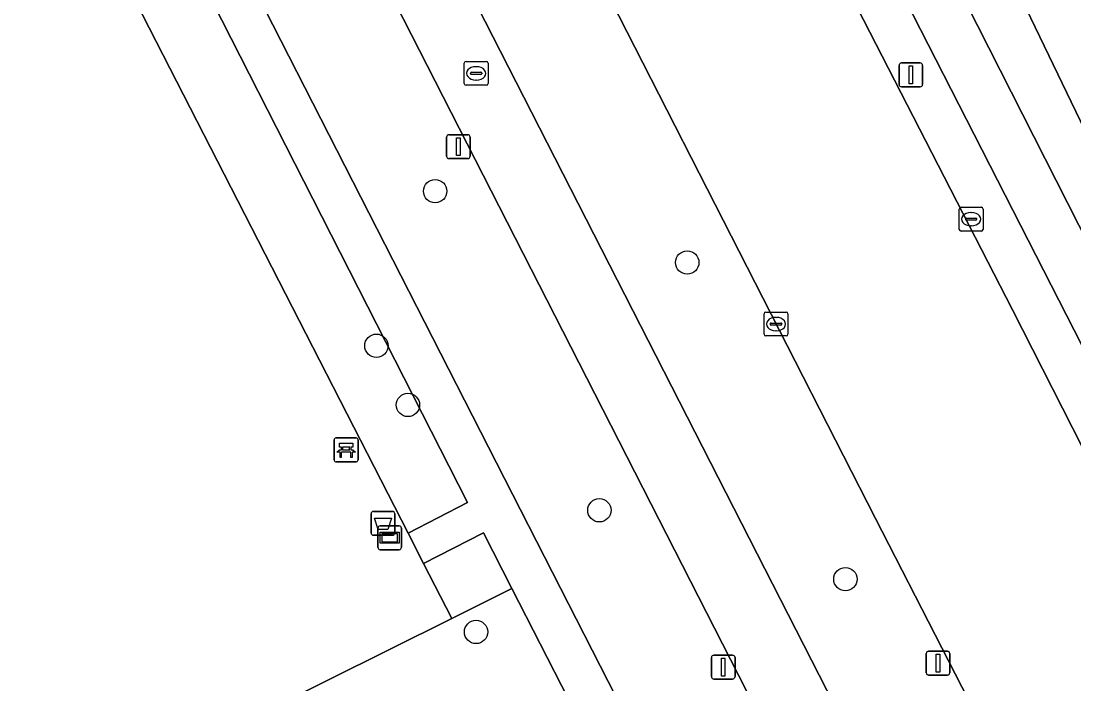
# Model space of a CAD drawing. Extents: x 159352 to 160617, y 385888 to 387323.
# Drawn here: x 159671.65 to 159715.77, y 386670.51 to 386698.3 of the extents above; entities that cross this region are included whole.
import ezdxf

# ---------------------------------------------------------------- set-up
doc = ezdxf.new("R2010")
doc.units = 0
for name, color, linetype in [('IMGEO_Afvalbak', 7, 'Continuous'), ('IMGEO_Bank', 7, 'Continuous'), ('IMGEO_Berm_groen', 7, 'Continuous'), ('IMGEO_Boom', 7, 'Continuous'), ('IMGEO_Fietspad_gesloten', 7, 'Continuous'), ('IMGEO_Gemengd_bos', 7, 'Continuous'), ('IMGEO_Grasland_agrarisch', 7, 'Continuous'), ('IMGEO_Groenvoorziening', 7, 'Continuous'), ('IMGEO_Hek', 7, 'Continuous'), ('IMGEO_Informatiebord', 7, 'Continuous'), ('IMGEO_Kolk', 7, 'Continuous'), ('IMGEO_Lichtmast', 7, 'Continuous'), ('IMGEO_Oever', 7, 'Continuous'), ('IMGEO_Rijbaan_lokaal_gesloten', 7, 'Continuous'), ('IMGEO_Rioolput', 7, 'Continuous'), ('IMGEO_Voetpad_open', 7, 'Continuous'), ('IMGEO_Waterloop', 7, 'Continuous')]:
    doc.layers.add(name, color=color, linetype=linetype)

msp = doc.modelspace()

# ---------------------------------------------------------------- linework, layer by layer
at = {"layer": 'IMGEO_Afvalbak'}
for p, q in [((159686.323, 386676.841), (159686.323, 386677.641)), ((159686.323, 386677.641), (159686.323, 386676.841)), ((159686.423, 386677.741), (159687.213, 386677.741)), ((159687.213, 386677.741), (159686.423, 386677.741)), ((159687.313, 386677.641), (159687.313, 386676.841)), ((159687.313, 386676.841), (159687.313, 386677.641)), ((159687.213, 386676.741), (159686.423, 386676.741)), ((159686.423, 386676.741), (159687.213, 386676.741))]:
    msp.add_line(p, q, dxfattribs=at)
msp.add_lwpolyline([(159686.466, 386677.455), (159687.17, 386677.455), (159687.021, 386676.985), (159686.615, 386676.985), (159686.466, 386677.455)], dxfattribs=at)
for centre, start, end in [((159686.423, 386677.641), 90, 180), ((159686.423, 386677.641), 90, 180), ((159687.213, 386677.641), 0, 90), ((159687.213, 386677.641), 360, 90), ((159686.423, 386676.841), 180, 270), ((159686.423, 386676.841), 180, 270), ((159687.213, 386676.841), 270, 0), ((159687.213, 386676.841), 270, 0)]:
    msp.add_arc(centre, 0.1, start, end, dxfattribs=at)
at = {"layer": 'IMGEO_Bank'}
for p, q in [((159684.776, 386679.894), (159684.776, 386680.735)), ((159684.776, 386680.735), (159684.776, 386679.894)), ((159684.851, 386680.819), (159685.692, 386680.819)), ((159685.692, 386680.819), (159684.851, 386680.819)), ((159685.085, 386680.325), (159685.085, 386680.431)), ((159685.129, 386680.431), (159685.129, 386680.325)), ((159685.417, 386680.437), (159685.135, 386680.437)), ((159685.423, 386680.325), (159685.423, 386680.431)), ((159685.467, 386680.431), (159685.467, 386680.325)), ((159685.776, 386680.744), (159685.776, 386679.903)), ((159685.776, 386679.903), (159685.776, 386680.744)), ((159685.473, 386680.217), (159685.08, 386680.217)), ((159685.135, 386680.319), (159685.417, 386680.319)), ((159685.701, 386679.819), (159684.86, 386679.819)), ((159684.86, 386679.819), (159685.701, 386679.819))]:
    msp.add_line(p, q, dxfattribs=at)
for points in [[(159685.079, 386680.437), (159684.993, 386680.437), (159684.993, 386680.598), (159685.556, 386680.598), (159685.556, 386680.437), (159685.473, 386680.437)], [(159685.023, 386680.217), (159684.881, 386680.217), (159684.993, 386680.319), (159685.079, 386680.319)], [(159685.073, 386680.21), (159685.073, 386680.003), (159685.03, 386680.003), (159685.03, 386680.21)], [(159685.473, 386680.319), (159685.556, 386680.319), (159685.668, 386680.217), (159685.529, 386680.217)], [(159685.523, 386680.21), (159685.523, 386680.003), (159685.479, 386680.003), (159685.479, 386680.21)]]:
    msp.add_lwpolyline(points, dxfattribs=at)
for centre, radius, start, end in [((159684.854, 386680.741), 0.0779, 92.4484, 184.2845), ((159684.854, 386680.741), 0.0779, 92.4484, 184.2845), ((159685.078, 386680.43), 0.00671, 2.8957, 87.1043), ((159685.135, 386680.43), 0.00671, 92.8957, 177.1043), ((159685.417, 386680.43), 0.00671, 2.8957, 87.1043), ((159685.474, 386680.43), 0.00671, 92.8957, 177.1043), ((159685.698, 386680.741), 0.0779, 2.4484, 94.2845), ((159685.698, 386680.741), 0.0779, 2.4484, 94.2845), ((159685.023, 386680.21), 0.00671, 2.8957, 87.1043), ((159685.08, 386680.21), 0.00671, 92.8957, 177.1043), ((159685.078, 386680.326), 0.00671, 272.8957, 357.1043), ((159685.135, 386680.326), 0.00671, 182.8957, 267.1043), ((159685.417, 386680.326), 0.00671, 272.8957, 357.1043), ((159685.474, 386680.326), 0.00671, 182.8957, 267.1043), ((159685.472, 386680.21), 0.00671, 2.8957, 87.1043), ((159685.529, 386680.21), 0.00671, 92.8957, 177.1043), ((159684.854, 386679.897), 0.0779, 182.4484, 274.2845), ((159684.854, 386679.897), 0.0779, 182.4484, 274.2845), ((159685.698, 386679.897), 0.0779, 272.4484, 4.2845), ((159685.698, 386679.897), 0.0779, 272.4484, 4.2845)]:
    msp.add_arc(centre, radius, start, end, dxfattribs=at)
at = {"layer": 'IMGEO_Berm_groen'}
for points in [[(159743.006, 386651.43), (159745.39, 386639.709), (159748.668, 386632.566), (159746.597, 386631.685), (159743.944, 386630.556), (159741.875, 386634.27), (159698.391, 386719.394), (159676.033, 386763.515), (159678.328, 386764.624), (159680.854, 386765.845), (159681.412, 386764.717), (159687.819, 386768.047), (159681.072, 386781.273)], [(159672.985, 386771.072), (159673.306, 386770.324), (159675.396, 386765.976), (159673.079, 386764.76), (159673.972, 386762.988), (159680.607, 386750), (159680.941, 386749.346), (159691.569, 386728.727), (159695.538, 386720.97), (159702.544, 386706.95), (159713.2, 386686.195), (159726.157, 386660.692), (159735.251, 386642.791), (159743.239, 386627.211), (159743.502, 386627.346), (159747.647, 386629.447), (159756.288, 386633.826), (159699.609, 386744.934), (159693.118, 386741.84), (159693.16, 386741.671), (159703.621, 386721.304), (159711.807, 386715.609)], [(159664.605, 386760.441), (159660.465, 386758.232), (159718.452, 386644.727), (159721.519, 386646.33), (159722.272, 386648.514), (159721.35, 386650.329), (159707.452, 386677.438), (159696.697, 386698.52), (159688.974, 386713.572)]]:
    msp.add_lwpolyline(points, dxfattribs=at)
msp.add_lwpolyline([(159666.266, 386740.313), (159656.483, 386759.286), (159652.083, 386757.12), (159711.31, 386641.113), (159715.755, 386643.372)], close=True, dxfattribs=at)
at = {"layer": 'IMGEO_Boom'}
for centre in [(159689.004, 386691.164), (159699.569, 386688.175), (159686.542, 386684.684), (159687.867, 386682.203), (159695.886, 386677.787), (159706.197, 386674.901), (159690.72, 386672.688)]:
    msp.add_circle(centre, 0.489, dxfattribs=at)
at = {"layer": 'IMGEO_Fietspad_gesloten'}
msp.add_lwpolyline([(159652.741, 386766.344), (159653.705, 386764.665), (159655.069, 386762.023), (159656.483, 386759.286), (159666.266, 386740.313), (159715.755, 386643.372), (159718.127, 386638.727), (159728.004, 386619.379), (159729.174, 386617.087), (159731.872, 386618.458), (159730.696, 386620.761), (159720.794, 386640.143), (159718.452, 386644.727), (159660.465, 386758.232), (159659.098, 386760.918), (159655.576, 386767.848)], dxfattribs=at)
at = {"layer": 'IMGEO_Gemengd_bos'}
msp.add_lwpolyline([(159460.26, 386531.583), (159460.261, 386531.584), (159460.517, 386531.738), (159499.512, 386555.963), (159500, 386556.257), (159535.395, 386577.48), (159535.116, 386577.901), (159649.316, 386670.529), (159658.56, 386652.039), (159659.956, 386649.248), (159693.205, 386669.033), (159694.598, 386669.863), (159692.222, 386674.514), (159689.702, 386673.249), (159661.012, 386658.988), (159652.122, 386676.926), (159599.281, 386636.756), (159478.688, 386546.624), (159464.539, 386537.297)], close=True, dxfattribs=at)
at = {"layer": 'IMGEO_Grasland_agrarisch'}
msp.add_lwpolyline([(159627.547, 386754.968), (159608.055, 386728.939), (159464.539, 386537.297), (159478.688, 386546.624), (159599.281, 386636.756), (159652.122, 386676.926), (159661.012, 386658.988), (159689.702, 386673.249), (159688.522, 386675.55), (159687.868, 386676.828), (159663.594, 386724.195), (159655.339, 386740.448), (159655.303, 386740.519), (159652.444, 386739.208), (159650.776, 386742.844), (159653.49, 386744.089), (159645.696, 386759.433), (159639.986, 386757.997), (159627.547, 386754.968), (159627.547, 386754.968)], dxfattribs=at)
at = {"layer": 'IMGEO_Groenvoorziening'}
for points in [[(159687.868, 386676.828), (159690.366, 386678.107), (159672.833, 386712.561), (159657.886, 386741.71), (159655.339, 386740.448), (159663.594, 386724.195)], [(159689.702, 386673.249), (159692.222, 386674.514), (159691.031, 386676.845), (159688.522, 386675.55)]]:
    msp.add_lwpolyline(points, close=True, dxfattribs=at)
at = {"layer": 'IMGEO_Hek'}
for points in [[(159655.339, 386740.448), (159663.594, 386724.195), (159687.868, 386676.828)], [(159689.702, 386673.249), (159661.012, 386658.988), (159652.122, 386676.926), (159599.281, 386636.756)], [(159687.868, 386676.828), (159688.522, 386675.55)], [(159688.522, 386675.55), (159689.702, 386673.249)]]:
    msp.add_lwpolyline(points, dxfattribs=at)
at = {"layer": 'IMGEO_Informatiebord'}
for p, q in [((159686.604, 386676.235), (159686.604, 386677.035)), ((159686.604, 386677.035), (159686.604, 386676.235)), ((159686.704, 386677.135), (159687.494, 386677.135)), ((159687.494, 386677.135), (159686.704, 386677.135)), ((159687.594, 386677.035), (159687.594, 386676.235)), ((159687.594, 386676.235), (159687.594, 386677.035)), ((159687.494, 386676.135), (159686.704, 386676.135)), ((159686.704, 386676.135), (159687.494, 386676.135))]:
    msp.add_line(p, q, dxfattribs=at)
for points in [[(159686.705, 386676.867), (159687.493, 386676.867), (159687.493, 386676.403), (159686.705, 386676.403), (159686.705, 386676.867)], [(159686.77, 386676.802), (159686.77, 386676.468), (159687.428, 386676.468), (159687.428, 386676.802), (159686.77, 386676.802)]]:
    msp.add_lwpolyline(points, dxfattribs=at)
for centre, start, end in [((159686.704, 386677.035), 90, 180), ((159686.704, 386677.035), 90, 180), ((159687.494, 386677.035), 0, 90), ((159687.494, 386677.035), 360, 90), ((159686.704, 386676.235), 180, 270), ((159686.704, 386676.235), 180, 270), ((159687.494, 386676.235), 270, 0), ((159687.494, 386676.235), 270, 0)]:
    msp.add_arc(centre, 0.1, start, end, dxfattribs=at)
at = {"layer": 'IMGEO_Kolk'}
for p, q in [((159710.966, 386689.564), (159710.966, 386690.416)), ((159711.041, 386690.49), (159711.893, 386690.49)), ((159711.454, 386690.27), (159711.479, 386690.27)), ((159711.967, 386690.416), (159711.967, 386689.564)), ((159711.225, 386689.984), (159711.225, 386689.996)), ((159711.663, 386689.947), (159711.265, 386689.947)), ((159711.268, 386690.033), (159711.666, 386690.033)), ((159711.477, 386689.71), (159711.452, 386689.71)), ((159711.709, 386689.996), (159711.709, 386689.984)), ((159711.893, 386689.49), (159711.041, 386689.49)), ((159702.789, 386685.168), (159702.789, 386686.02)), ((159702.864, 386686.094), (159703.716, 386686.094)), ((159703.277, 386685.874), (159703.302, 386685.874)), ((159703.79, 386686.02), (159703.79, 386685.168)), ((159703.048, 386685.588), (159703.048, 386685.6)), ((159703.486, 386685.551), (159703.088, 386685.551)), ((159703.091, 386685.637), (159703.489, 386685.637)), ((159703.3, 386685.314), (159703.275, 386685.314)), ((159703.532, 386685.6), (159703.532, 386685.588)), ((159703.716, 386685.094), (159702.864, 386685.094))]:
    msp.add_line(p, q, dxfattribs=at)
for points in [[(159710.966, 386689.564), (159710.966, 386690.416)], [(159711.041, 386690.49), (159711.893, 386690.49)], [(159711.967, 386690.416), (159711.967, 386689.564)], [(159711.893, 386689.49), (159711.041, 386689.49)], [(159702.789, 386685.168), (159702.789, 386686.02)], [(159702.864, 386686.094), (159703.716, 386686.094)], [(159703.79, 386686.02), (159703.79, 386685.168)], [(159703.716, 386685.094), (159702.864, 386685.094)]]:
    msp.add_lwpolyline(points, dxfattribs=at)
for centre, radius, start, end in [((159711.043, 386690.414), 0.0765, 91.552, 178.448), ((159711.043, 386690.414), 0.0765, 91.552, 178.448), ((159711.891, 386690.414), 0.0765, 1.552, 88.448), ((159711.891, 386690.414), 0.0765, 1.552, 88.448), ((159711.265, 386689.993), 0.0403, 85.8775, 175.7526), ((159711.262, 386689.983), 0.0366, 178.938, 274.7102), ((159711.666, 386689.99), 0.043, 264.8664, 352.4533), ((159711.67, 386689.995), 0.0386, 1.7309, 96.639), ((159711.043, 386689.566), 0.0765, 181.552, 268.448), ((159711.043, 386689.566), 0.0765, 181.552, 268.448), ((159711.891, 386689.566), 0.0765, 271.552, 358.448), ((159711.891, 386689.566), 0.0765, 271.552, 358.448), ((159702.866, 386686.018), 0.0765, 91.552, 178.448), ((159702.866, 386686.018), 0.0765, 91.552, 178.448), ((159703.714, 386686.018), 0.0765, 1.552, 88.448), ((159703.714, 386686.018), 0.0765, 1.552, 88.448), ((159703.088, 386685.597), 0.0403, 85.8775, 175.7526), ((159703.085, 386685.587), 0.0366, 178.938, 274.7102), ((159703.489, 386685.594), 0.043, 264.8664, 352.4533), ((159703.493, 386685.599), 0.0386, 1.7309, 96.639), ((159702.866, 386685.17), 0.0765, 181.552, 268.448), ((159702.866, 386685.17), 0.0765, 181.552, 268.448), ((159703.714, 386685.17), 0.0765, 271.552, 358.448), ((159703.714, 386685.17), 0.0765, 271.552, 358.448)]:
    msp.add_arc(centre, radius, start, end, dxfattribs=at)
for centre, major_axis, ratio, start_param, end_param in [((159711.453, 386689.99), (-0.387, 0.002), 0.722429, 4.712389, 7.853982), ((159711.478, 386689.99), (-0.39, 0.002), 0.717154, 1.570796, 4.712389), ((159703.276, 386685.594), (-0.387, 0.002), 0.722429, 4.712389, 7.853982), ((159703.301, 386685.594), (-0.39, 0.002), 0.717154, 1.570796, 4.712389)]:
    msp.add_ellipse(centre, major_axis=major_axis, ratio=ratio, start_param=start_param, end_param=end_param, dxfattribs=at)
at = {"layer": 'IMGEO_Lichtmast'}
for p, q in [((159708.443, 386695.638), (159708.443, 386696.438)), ((159708.443, 386696.438), (159708.443, 386695.638)), ((159708.543, 386696.538), (159709.333, 386696.538)), ((159709.333, 386696.538), (159708.543, 386696.538)), ((159709.433, 386696.438), (159709.433, 386695.638)), ((159709.433, 386695.638), (159709.433, 386696.438)), ((159709.333, 386695.538), (159708.543, 386695.538)), ((159708.543, 386695.538), (159709.333, 386695.538)), ((159689.481, 386692.63), (159689.481, 386693.43)), ((159689.481, 386693.43), (159689.481, 386692.63)), ((159689.581, 386693.53), (159690.371, 386693.53)), ((159690.371, 386693.53), (159689.581, 386693.53)), ((159690.471, 386693.43), (159690.471, 386692.63)), ((159690.471, 386692.63), (159690.471, 386693.43)), ((159690.371, 386692.53), (159689.581, 386692.53)), ((159689.581, 386692.53), (159690.371, 386692.53)), ((159700.581, 386670.814), (159700.581, 386671.614)), ((159700.581, 386671.614), (159700.581, 386670.814)), ((159700.681, 386671.714), (159701.471, 386671.714)), ((159701.471, 386671.714), (159700.681, 386671.714)), ((159701.571, 386671.614), (159701.571, 386670.814)), ((159701.571, 386670.814), (159701.571, 386671.614)), ((159709.583, 386670.979), (159709.583, 386671.779)), ((159709.583, 386671.779), (159709.583, 386670.979)), ((159709.683, 386671.879), (159710.473, 386671.879)), ((159710.473, 386671.879), (159709.683, 386671.879)), ((159710.573, 386671.779), (159710.573, 386670.979)), ((159710.573, 386670.979), (159710.573, 386671.779)), ((159701.471, 386670.714), (159700.681, 386670.714)), ((159700.681, 386670.714), (159701.471, 386670.714)), ((159710.473, 386670.879), (159709.683, 386670.879)), ((159709.683, 386670.879), (159710.473, 386670.879))]:
    msp.add_line(p, q, dxfattribs=at)
for points in [[(159708.863, 386696.413), (159709.013, 386696.413), (159709.013, 386695.663), (159708.863, 386695.663), (159708.863, 386696.413)], [(159689.901, 386693.405), (159690.051, 386693.405), (159690.051, 386692.655), (159689.901, 386692.655), (159689.901, 386693.405)], [(159701.001, 386671.589), (159701.151, 386671.589), (159701.151, 386670.839), (159701.001, 386670.839), (159701.001, 386671.589)], [(159710.003, 386671.754), (159710.153, 386671.754), (159710.153, 386671.004), (159710.003, 386671.004), (159710.003, 386671.754)]]:
    msp.add_lwpolyline(points, dxfattribs=at)
for centre, start, end in [((159708.543, 386696.438), 90, 180), ((159708.543, 386696.438), 90, 180), ((159709.333, 386696.438), 0, 90), ((159709.333, 386696.438), 360, 90), ((159708.543, 386695.638), 180, 270), ((159708.543, 386695.638), 180, 270), ((159709.333, 386695.638), 270, 0), ((159709.333, 386695.638), 270, 0), ((159689.581, 386693.43), 90, 180), ((159689.581, 386693.43), 90, 180), ((159690.371, 386693.43), 0, 90), ((159690.371, 386693.43), 360, 90), ((159689.581, 386692.63), 180, 270), ((159689.581, 386692.63), 180, 270), ((159690.371, 386692.63), 270, 0), ((159690.371, 386692.63), 270, 0), ((159700.681, 386671.614), 90, 180), ((159700.681, 386671.614), 90, 180), ((159701.471, 386671.614), 0, 90), ((159701.471, 386671.614), 360, 90), ((159709.683, 386671.779), 90, 180), ((159709.683, 386671.779), 90, 180), ((159710.473, 386671.779), 0, 90), ((159710.473, 386671.779), 360, 90), ((159700.681, 386670.814), 180, 270), ((159700.681, 386670.814), 180, 270), ((159701.471, 386670.814), 270, 0), ((159701.471, 386670.814), 270, 0), ((159709.683, 386670.979), 180, 270), ((159709.683, 386670.979), 180, 270), ((159710.473, 386670.979), 270, 0), ((159710.473, 386670.979), 270, 0)]:
    msp.add_arc(centre, 0.1, start, end, dxfattribs=at)
at = {"layer": 'IMGEO_Oever'}
msp.add_lwpolyline([(159684.687, 386758.097), (159681.412, 386764.717), (159680.854, 386765.845), (159678.328, 386764.624), (159676.033, 386763.515), (159698.391, 386719.394), (159741.875, 386634.27), (159743.944, 386630.556), (159746.597, 386631.685), (159748.668, 386632.566), (159745.39, 386639.709), (159743.006, 386651.43)], dxfattribs=at)
msp.add_lwpolyline([(159710.366, 386705.912), (159724.749, 386676.04), (159728.709, 386673.628), (159730.666, 386669.427), (159741.028, 386647.296), (159742.068, 386643.955), (159744.622, 386637.572), (159742.796, 386636.795), (159729.23, 386663.609), (159715.982, 386689.738), (159703.721, 386713.923), (159679.019, 386762.02), (159680.239, 386762.508)], close=True, dxfattribs=at)
at = {"layer": 'IMGEO_Rijbaan_lokaal_gesloten'}
for points in [[(159760.048, 386594.429), (159751.377, 386611.341), (159744.434, 386624.88), (159743.239, 386627.211), (159735.251, 386642.791), (159726.157, 386660.692), (159713.2, 386686.195), (159702.544, 386706.95), (159695.538, 386720.97), (159691.569, 386728.727), (159680.941, 386749.346), (159680.607, 386750), (159673.972, 386762.988), (159673.079, 386764.76), (159670.445, 386763.296), (159670.633, 386762.927), (159670.915, 386762.369)], [(159669.602, 386761.688), (159669.317, 386762.252), (159669.2, 386762.485), (159665.199, 386760.354), (159665.743, 386759.297), (159670.481, 386750), (159672.924, 386745.228), (159677.715, 386735.588), (159688.974, 386713.572), (159696.697, 386698.52), (159707.452, 386677.438), (159721.35, 386650.329), (159722.272, 386648.514), (159726.632, 386639.935), (159735.19, 386623.096)]]:
    msp.add_lwpolyline(points, dxfattribs=at)
at = {"layer": 'IMGEO_Rioolput'}
for p, q in [((159690.226, 386695.678), (159690.226, 386696.53)), ((159690.301, 386696.604), (159691.153, 386696.604)), ((159690.714, 386696.384), (159690.739, 386696.384)), ((159691.227, 386696.53), (159691.227, 386695.678)), ((159690.485, 386696.098), (159690.485, 386696.11)), ((159690.923, 386696.061), (159690.525, 386696.061)), ((159690.528, 386696.147), (159690.926, 386696.147)), ((159690.969, 386696.11), (159690.969, 386696.098)), ((159691.153, 386695.604), (159690.301, 386695.604)), ((159690.737, 386695.824), (159690.712, 386695.824))]:
    msp.add_line(p, q, dxfattribs=at)
for points in [[(159690.226, 386695.678), (159690.226, 386696.53)], [(159690.301, 386696.604), (159691.153, 386696.604)], [(159691.227, 386696.53), (159691.227, 386695.678)], [(159691.153, 386695.604), (159690.301, 386695.604)]]:
    msp.add_lwpolyline(points, dxfattribs=at)
for centre, radius, start, end in [((159690.303, 386696.528), 0.0765, 91.552, 178.448), ((159690.303, 386696.528), 0.0765, 91.552, 178.448), ((159691.151, 386696.528), 0.0765, 1.552, 88.448), ((159691.151, 386696.528), 0.0765, 1.552, 88.448), ((159690.525, 386696.107), 0.0403, 85.8775, 175.7526), ((159690.522, 386696.097), 0.0366, 178.938, 274.7102), ((159690.926, 386696.104), 0.043, 264.8664, 352.4533), ((159690.93, 386696.109), 0.0386, 1.7309, 96.639), ((159690.303, 386695.68), 0.0765, 181.552, 268.448), ((159690.303, 386695.68), 0.0765, 181.552, 268.448), ((159691.151, 386695.68), 0.0765, 271.552, 358.448), ((159691.151, 386695.68), 0.0765, 271.552, 358.448)]:
    msp.add_arc(centre, radius, start, end, dxfattribs=at)
for centre, major_axis, ratio, start_param, end_param in [((159690.713, 386696.104), (-0.387, 0.002), 0.722429, 4.712389, 7.853982), ((159690.738, 386696.104), (-0.39, 0.002), 0.717154, 1.570796, 4.712389)]:
    msp.add_ellipse(centre, major_axis=major_axis, ratio=ratio, start_param=start_param, end_param=end_param, dxfattribs=at)
at = {"layer": 'IMGEO_Voetpad_open'}
msp.add_lwpolyline([(159723.559, 386617.123), (159713.683, 386636.466), (159711.31, 386641.113), (159652.083, 386757.12), (159656.483, 386759.286), (159655.069, 386762.023), (159650.69, 386759.762), (159647.147, 386766.795), (159646.803, 386766.611), (159645.412, 386765.866), (159648.358, 386760.28), (159657.255, 386743.004), (159657.886, 386741.71), (159672.833, 386712.561), (159690.366, 386678.107), (159687.868, 386676.828), (159688.522, 386675.55), (159691.031, 386676.845), (159692.222, 386674.514), (159694.598, 386669.863), (159709.712, 386640.276), (159712.07, 386635.66), (159715.757, 386628.443)], dxfattribs=at)
at = {"layer": 'IMGEO_Waterloop'}
msp.add_lwpolyline([(159710.366, 386705.912), (159680.239, 386762.508), (159679.019, 386762.02), (159703.721, 386713.923), (159715.982, 386689.738), (159729.23, 386663.609), (159742.796, 386636.795), (159744.622, 386637.572), (159742.068, 386643.955), (159741.028, 386647.296), (159730.666, 386669.427), (159728.709, 386673.628), (159724.749, 386676.04)], close=True, dxfattribs=at)

doc.saveas('drawing.dxf')
